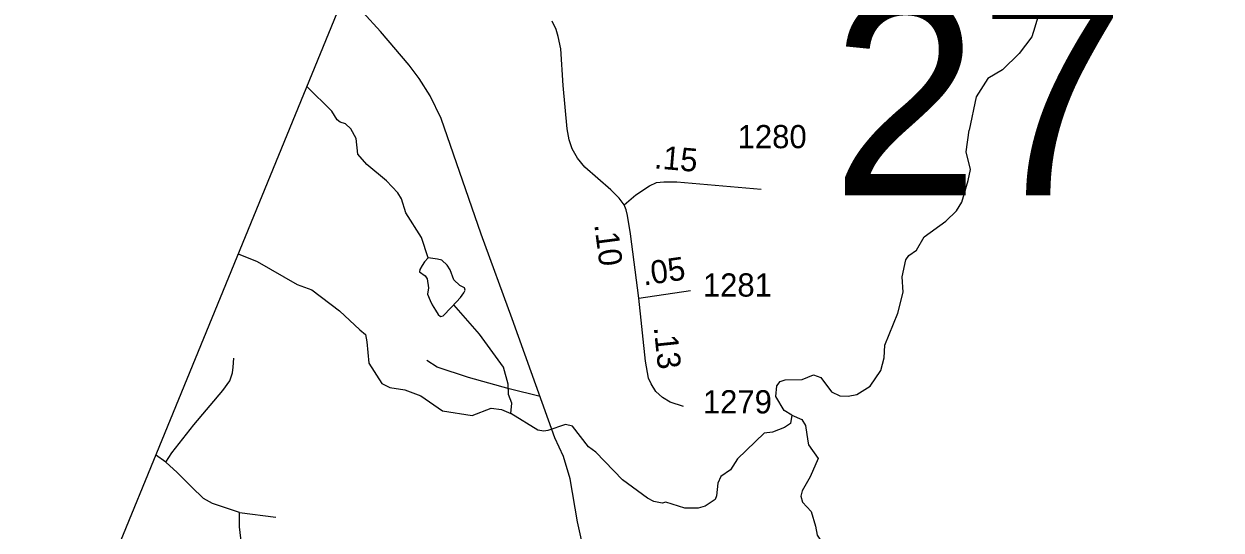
# Model space of a CAD drawing. Extents: x 2126262 to 2293712, y 749403 to 919119.
# Drawn here: x 2141497 to 2147941, y 867041 to 869768 of the extents above; entities that cross this region are included whole.
import ezdxf

# ---------------------------------------------------------------- set-up
doc = ezdxf.new("R2010")
doc.units = 0
for name, color, linetype in [('Exist Boundary Political CountyLine', 7, 'Continuous'), ('Exist Hydrographic Creek Single Shore', 7, 'Continuous'), ('Exist Hydrographic Misc Water Feature', 7, 'Continuous'), ('Exist Hydrographic Pond Under 1500 Sq Ft', 7, 'Continuous'), ('Exist Road Non-System Type 51', 7, 'Continuous'), ('Exist Road Secondary Mileage Hundredths English Label', 7, 'Continuous'), ('Exist Road Secondary Structure Standard Bridge Number Label', 7, 'Continuous'), ('Exist Road Secondary Type 51 Attributed', 7, 'Continuous'), ('Exist Road Secondary Type 51 Number Label', 7, 'Continuous')]:
    doc.layers.add(name, color=color, linetype=linetype)

msp = doc.modelspace()

# ---------------------------------------------------------------- linework, layer by layer
at = {"layer": 'Exist Boundary Political CountyLine'}
msp.add_lwpolyline([(2148576.3, 883054.1), (2147672.8, 880767.6), (2147375.9, 880066.3), (2144173.6, 872249.3), (2143226.4, 869937.2), (2140998.3, 864497.6)], dxfattribs=at)
at = {"layer": 'Exist Hydrographic Creek Single Shore'}
for points in [[(2146958.1, 869817), (2146939.1, 869751.3), (2146922.1, 869698.4), (2146854.9, 869608.6), (2146765.4, 869520.4), (2146684.9, 869473.8), (2146622.4, 869374.3), (2146584.8, 869195.5)], [(2145629.8, 867659.5), (2145589.7, 867685.3), (2145545.3, 867761.3), (2145549.1, 867817.3), (2145567, 867841.3), (2145595, 867849.5), (2145686.9, 867851.9), (2145746.9, 867877.9), (2145786.9, 867862.3), (2145845, 867786.6), (2145889.2, 867764.7), (2145933.1, 867762.8), (2145981.2, 867771), (2146053, 867815.5), (2146110.5, 867901.5), (2146128.4, 867969.7), (2146132.1, 868037.6), (2146201.2, 868210), (2146230.8, 868321.9), (2146224.3, 868406.1), (2146243.9, 868496.2), (2146259.8, 868520.2), (2146301.8, 868548.5), (2146343.3, 868620.5), (2146458.9, 868705), (2146516.8, 868761.2), (2146546.6, 868807.5), (2146580.2, 868923.6), (2146591.6, 868983.4), (2146569.3, 869079.4), (2146584.8, 869195.5)], [(2145629.8, 867659.5), (2145683.8, 867635.8), (2145704.1, 867603.8), (2145716.5, 867519.9), (2145720.3, 867500.2), (2145772.6, 867426.2), (2145729.2, 867328.1), (2145685.7, 867251.9), (2145679.5, 867223.8), (2145687.7, 867191.8), (2145733.9, 867140.3), (2145758.5, 867062.4), (2145766.7, 867014.3), (2145796.9, 866966.4), (2145909.2, 866830.9), (2145937.6, 866807), (2145955.5, 866767.3)]]:
    msp.add_lwpolyline(points, dxfattribs=at)
at = {"layer": 'Exist Hydrographic Misc Water Feature'}
for points in [[(2143673.5, 868508.3), (2143637.9, 868616.7), (2143553.4, 868750.4), (2143529, 868826), (2143509, 868857.9), (2143448.6, 868921.8), (2143342.2, 869011.3), (2143294.2, 869067.1), (2143285.7, 869150.9), (2143257.6, 869202.7), (2143227.4, 869230.5), (2143199.3, 869238.6), (2143183.5, 869250.5), (2143155.3, 869298.3), (2143019.2, 869431.2)], [(2142649.7, 868529.4), (2142752.7, 868488.7), (2142967.3, 868363.5), (2143047.4, 868336), (2143196, 868222.6), (2143304.4, 868119.3), (2143336.4, 868095.4), (2143342.5, 868055.2), (2143353.2, 867939.5), (2143423.4, 867829.8), (2143467.6, 867809.9), (2143547.7, 867796.4), (2143633.7, 867764.8), (2143750.1, 867683.3), (2143910.3, 867658), (2144011.9, 867698.6), (2144068.2, 867690.8), (2144118.2, 867668.8)], [(2144118.2, 867668.8), (2144124, 867724.8), (2144105.6, 867770.8), (2144103.5, 867826.9), (2144079.1, 867918.6), (2143950.2, 868096.2), (2143811.2, 868254.9)], [(2145629.8, 867659.5), (2145624, 867615.7), (2145592, 867593.4), (2145526.2, 867569.1), (2145482.1, 867562.8), (2145338.9, 867424.4), (2145301.2, 867366.1), (2145249.3, 867330.1), (2145231.5, 867293.7), (2145225.8, 867225.9), (2145217.9, 867205.8), (2145164, 867169.5), (2145126, 867159.4), (2145054.2, 867159.3), (2144952.1, 867190.6), (2144932.1, 867186.7), (2144887.9, 867194.5), (2144853.8, 867212.3), (2144719.4, 867311.5), (2144574.9, 867460.9), (2144536.7, 867488.9), (2144450.5, 867600.2), (2144412.3, 867610.2), (2144316.5, 867577.8), (2144296.4, 867573.6), (2144264.3, 867579.5), (2144118.2, 867668.8)]]:
    msp.add_lwpolyline(points, dxfattribs=at)
at = {"layer": 'Exist Hydrographic Pond Under 1500 Sq Ft'}
msp.add_lwpolyline([(2143673.5, 868508.3), (2143653.8, 868486.4), (2143640, 868466.3), (2143628.6, 868444.8), (2143626.1, 868432.2), (2143657.6, 868410.8), (2143667.7, 868394.4), (2143675.2, 868345.2), (2143670.2, 868312.4), (2143684.1, 868277.1), (2143694.1, 868254.4), (2143711.8, 868225.4), (2143726.9, 868202.7), (2143739.5, 868191.4), (2143754.6, 868195.2), (2143797.5, 868239.3), (2143825.2, 868270.8), (2143846.6, 868294.8), (2143864.3, 868320), (2143873.1, 868332.6), (2143869.3, 868345.2), (2143844.1, 868357.8), (2143811.3, 868389.3), (2143792.4, 868443.6), (2143774.8, 868468.8), (2143745.8, 868495.3), (2143723.1, 868500.3), (2143673.5, 868508.3)], dxfattribs=at)
at = {"layer": 'Exist Road Non-System Type 51'}
for p, q in [((2142261.5, 867406.8), (2142206.2, 867446.4)), ((2142657.7, 867134.8), (2142852.7, 867109.6))]:
    msp.add_line(p, q, dxfattribs=at)
for points in [[(2142261.5, 867406.8), (2142293.7, 867457.1), (2142411.6, 867608.1), (2142567.3, 867793.6), (2142605, 867845.5), (2142619.2, 867888), (2142623.9, 867917.8), (2142627, 867966.6)], [(2144275.9, 867760.5), (2144109.2, 867801.9), (2143890.3, 867863.3), (2143721.5, 867919.1), (2143665.8, 867955.4)], [(2142657.7, 867134.8), (2142511.5, 867183.5), (2142464.3, 867210.2), (2142399.8, 867273.1), (2142321.2, 867351.8), (2142261.5, 867406.8)], [(2144681.5, 866103.2), (2144411.8, 866051.3), (2144286, 866030.9), (2144169.6, 866007.3), (2144048.5, 865990), (2144004.5, 865994.7), (2143954.2, 866004.2), (2143905.5, 866021.5), (2143777.3, 866068.6), (2143480.1, 866185), (2143253.7, 866280.9), (2143212, 866302.9), (2143160.1, 866337.5), (2142990.3, 866499.5), (2142796.9, 866700.8), (2142735.5, 866776.2), (2142710.4, 866817.1), (2142693.1, 866843.9), (2142678.9, 866891), (2142667.9, 866966.5), (2142657.7, 867057.7), (2142657.7, 867134.8)]]:
    msp.add_lwpolyline(points, dxfattribs=at)
at = {"layer": 'Exist Road Secondary Type 51 Attributed'}
msp.add_line((2144807.8, 868291), (2145085.1, 868331.7), dxfattribs=at)
for points in [[(2144856.1, 865174.6), (2144681.5, 866103.2), (2144601.7, 866485.6), (2144568.3, 866648.9), (2144523.8, 866874.4), (2144477.7, 867085.1), (2144437.4, 867317.3), (2144401.1, 867437.4), (2144355.1, 867537.9), (2144125.6, 868178.4), (2143958.4, 868635.3), (2143742.4, 869258), (2143683.9, 869379.9), (2143624, 869473.4), (2143571, 869546), (2143416.2, 869727.5), (2143226.4, 869937.2)], [(2144728.3, 868793.4), (2144701.6, 868829), (2144655.8, 868873.5), (2144515.9, 868995.6), (2144476.5, 869045.2), (2144448.5, 869094.8), (2144432, 869143.2), (2144421.8, 869202.9), (2144400.2, 869436.9), (2144386.8, 869634.1), (2144372.9, 869700.2), (2144361.4, 869738.4), (2144341.1, 869782.9)], [(2144728.3, 868793.4), (2144790.6, 868846.8), (2144864.4, 868895.2), (2144902.6, 868913), (2144942, 868916.8), (2145011.9, 868916.8), (2145465.3, 868877.3)], [(2144807.8, 868291), (2144762.7, 868637), (2144746.1, 868734.9), (2144738.5, 868766.7), (2144728.3, 868793.4)], [(2145048.2, 867706), (2144975.7, 867730.2), (2144933.7, 867755.6), (2144898.1, 867787.4), (2144873.9, 867828.1), (2144860, 867859.9), (2144843.4, 867951.5), (2144807.8, 868291)]]:
    msp.add_lwpolyline(points, dxfattribs=at)

# ---------------------------------------------------------------- texts
at = {"layer": 'Exist Road Secondary Mileage Hundredths English Label'}
for s, rotation, p in [('.15', 355.03026, (2144886.5, 868990.4)), ('.10', 277.43591, (2144567, 868687)), ('.05', 8.35075, (2144833.8, 868358)), ('.13', 275.98666, (2144887.2, 868133.1))]:
    msp.add_text(s, height=125, rotation=rotation, dxfattribs=at).set_placement(p)
at = {"layer": 'Exist Road Secondary Structure Standard Bridge Number Label'}
msp.add_text('27', height=1066.27, dxfattribs=at).set_placement((2145844.5, 868843.7))
at = {"layer": 'Exist Road Secondary Type 51 Number Label'}
for s, p in [('1280', (2145338.8, 869098.3)), ('1281', (2145151.7, 868298.9)), ('1279', (2145151.7, 867669.6))]:
    msp.add_text(s, height=125, dxfattribs=at).set_placement(p)

doc.saveas('drawing.dxf')
